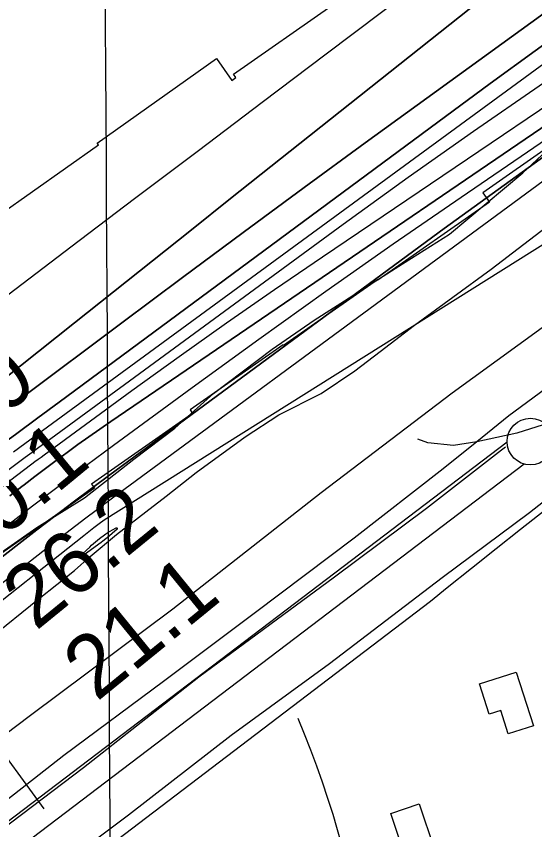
# Model space of a CAD drawing. Extents: x 3477039 to 3515015, y 546746 to 572297.
# Drawn here: x 3486406 to 3486961, y 558662 to 559533 of the extents above; entities that cross this region are included whole.
import ezdxf

# ---------------------------------------------------------------- set-up
doc = ezdxf.new("R2010")
doc.units = 0
for name, color, linetype in [('V-BLDG-OTLN', 7, 'Continuous'), ('V-FLOD-BASE', 7, 'Continuous'), ('V-GRID-MAJR', 7, 'Continuous'), ('V-LEVE-TOET', 7, 'Continuous'), ('V-RIVR-EDGE', 7, 'Continuous'), ('V-RIVR-RANG', 7, 'Continuous'), ('V-ROAD-CNTR', 7, 'Continuous'), ('V-RRAP-RVMT', 7, 'Continuous'), ('V-SITE-VEGE', 7, 'Continuous'), ('V-SURV-LINE', 7, 'Continuous'), ('V-TOPO-DPTH', 7, 'Continuous'), ('V-TOPO-MAJR', 7, 'Continuous'), ('V-TOPO-MINR', 7, 'Continuous'), ('V-TOPO-WATR', 7, 'Continuous')]:
    doc.layers.add(name, color=color, linetype=linetype)

msp = doc.modelspace()

# ---------------------------------------------------------------- linework, layer by layer
at = {"layer": 'V-BLDG-OTLN'}
for points in [[(3486941.55, 558830.59), (3486960.15, 558772.97), (3486933.14, 558764.25), (3486925.02, 558789.38), (3486912.61, 558785.38), (3486902.13, 558817.86)], [(3486837.78, 558689.28), (3486853.67, 558641.58), (3486848.18, 558639.75), (3486859.98, 558604.31), (3486846.54, 558599.83), (3486834.57, 558635.77), (3486822.94, 558631.89), (3486807.21, 558679.1)]]:
    msp.add_lwpolyline(points, close=True, dxfattribs=at)
at = {"layer": 'V-FLOD-BASE'}
msp.add_lwpolyline([(3485220.79, 557762.28), (3485313.45, 557835.87), (3485410.06, 557913.32), (3485540.6, 558011.85), (3485641.12, 558089.25), (3485757.89, 558179.15), (3485873.19, 558268.09), (3485980.59, 558349.32), (3486112.11, 558447.84), (3486241.98, 558547.05), (3486333.15, 558618.71), (3486477.99, 558728.29), (3486601.68, 558825.44), (3486746.98, 558932.57), (3486845.49, 559006.1), (3486925.81, 559068.51), (3486930.14, 559071.98)], dxfattribs=at)
at = {"layer": 'V-GRID-MAJR'}
msp.add_spline([(3486543.57, 552138.78), (3486509.2, 558197.81), (3486474.82, 564258.78), (3486440.44, 570319.76), (3486440.43, 570321.68)], degree=3, dxfattribs=at)
at = {"layer": 'V-LEVE-TOET'}
for points in [[(3487717.85, 559558.4), (3487675.14, 559538.41), (3487586.99, 559515.54), (3487505.22, 559495.52), (3487454.77, 559481.47), (3487431.22, 559471.99), (3487404.23, 559459.62), (3487360.4, 559428.41), (3487275.14, 559361.07), (3487188.4, 559292.29), (3487123.41, 559246.69), (3487013.56, 559164.03), (3486933.77, 559104.93), (3486899.58, 559077.4), (3486863.28, 559048.16), (3486768.17, 558974.11), (3486662.26, 558894.33), (3486563.74, 558820.32), (3486456.86, 558741.04), (3486355.83, 558662.18)], [(3486405.71, 558587.38), (3486526.4, 558677.73), (3486636.28, 558762.83), (3486741.67, 558839.68), (3486862.38, 558931.98), (3486955.97, 559001.66), (3487037.29, 559065.62), (3487106.77, 559119.96), (3487128.55, 559136.98), (3487135.68, 559142.6), (3487174.88, 559173.53), (3487263.12, 559245.71), (3487360.65, 559317.78), (3487390.21, 559340.86), (3487407.43, 559351.39), (3487461.31, 559366.37), (3487590.64, 559403.89), (3487708.21, 559437.64), (3487745.5, 559453.31)]]:
    msp.add_lwpolyline(points, dxfattribs=at)
at = {"layer": 'V-RIVR-EDGE'}
msp.add_lwpolyline([(3486365.46, 558941.86), (3486428, 558985.53), (3486479.11, 559017.22), (3486532.04, 559058.51), (3486575.94, 559092.02), (3486617.46, 559129.14), (3486680.01, 559176.41), (3486725.11, 559207.51), (3486815.9, 559265.52), (3486870.02, 559299.6), (3486948.82, 559365.44), (3487014.41, 559426.52), (3487092, 559485.16), (3487171.97, 559540.19), (3487273.58, 559598.77), (3487372.18, 559659.16), (3487444.93, 559706.4), (3487541.71, 559754.79), (3487656.47, 559796.53), (3487750.81, 559830.52)], dxfattribs=at)
at = {"layer": 'V-RIVR-RANG'}
msp.add_line((3486435.77, 558684.17), (3485999.14, 559281.63), dxfattribs=at)
at = {"layer": 'V-ROAD-CNTR'}
for points in [[(3487158.15, 559147.09), (3487131.5, 559126.84), (3487104.9, 559106.52), (3487078.35, 559086.13), (3487051.84, 559065.69), (3487025.39, 559045.18), (3486998.98, 559024.6), (3486972.63, 559003.97), (3486946.32, 558983.27), (3486920.06, 558962.51), (3486893.86, 558941.68), (3486867.7, 558920.79), (3486849.64, 558906.31)], [(3487158.15, 559147.09), (3487131.5, 559126.84), (3487104.9, 559106.52), (3487078.35, 559086.13), (3487051.84, 559065.68), (3487025.39, 559045.18), (3486998.98, 559024.6), (3486972.63, 559003.97), (3486946.32, 558983.27), (3486920.06, 558962.51), (3486893.86, 558941.68), (3486867.7, 558920.79), (3486849.64, 558906.31)], [(3486977.13, 559097.58), (3486942.21, 559086.65), (3486899.58, 559077.4), (3486874.5, 559073.38), (3486846.77, 559076.05), (3486836.27, 559080.08)], [(3486849.64, 558906.31), (3486444.04, 558597.3), (3486149.76, 558377.36), (3485865.79, 558155.66), (3485704.62, 558034.49)], [(3486849.64, 558906.31), (3486444.04, 558597.3), (3486149.76, 558377.36), (3485865.79, 558155.66), (3485704.62, 558034.49)], [(3486707.72, 558781.17), (3486714.56, 558764.24), (3486721.16, 558747.2), (3486727.51, 558730.07), (3486733.61, 558712.86), (3486739.46, 558695.56), (3486745.07, 558678.17), (3486753.8, 558647.98), (3486762.79, 558617.88), (3486772.02, 558587.84), (3486781.52, 558557.89), (3486791.27, 558528.02), (3486795.15, 558519.03), (3486798.83, 558509.95), (3486802.33, 558500.79), (3486805.62, 558491.57), (3486808.72, 558482.27), (3486811.62, 558472.92), (3486814.31, 558463.49), (3486816.81, 558454.02), (3486819.1, 558444.5), (3486821.19, 558434.92), (3486823.07, 558425.31), (3486824.74, 558415.66)]]:
    msp.add_lwpolyline(points, dxfattribs=at)
at = {"layer": 'V-RRAP-RVMT'}
for p, q in [((3486638.73, 559471.12), (3486743.97, 559544.73)), ((3486492.77, 559397.2), (3486620.35, 559487.99)), ((3486620.35, 559487.99), (3486637.1, 559464.45)), ((3486637.1, 559464.45), (3486641.33, 559467.42)), ((3486641.33, 559467.42), (3486638.73, 559471.12)), ((3487011.8, 559418.21), (3486905.97, 559344.08)), ((3486493.94, 559395.53), (3486492.77, 559397.2)), ((3486387.71, 559320.4), (3486493.94, 559395.53)), ((3486905.97, 559344.08), (3486912.96, 559334.03)), ((3486912.96, 559334.03), (3486793.36, 559250.27)), ((3486793.02, 559250.78), (3486692.34, 559180.29)), ((3486793.36, 559250.27), (3486793.02, 559250.78)), ((3486691.81, 559181.05), (3486592.33, 559111.38)), ((3486692.34, 559180.29), (3486691.81, 559181.05)), ((3486592.33, 559111.38), (3486594.96, 559107.64)), ((3486594.96, 559107.64), (3486486.7, 559031.82)), ((3486486.7, 559031.82), (3486489.78, 559027.47)), ((3486489.78, 559027.47), (3486384.84, 558953.97))]:
    msp.add_line(p, q, dxfattribs=at)
at = {"layer": 'V-SITE-VEGE'}
for points in [[(3487739.4, 559635.33), (3487701.71, 559619.95), (3487657.55, 559602.9), (3487617.53, 559589.31), (3487569.9, 559575.81), (3487512.25, 559557.74), (3487467.57, 559546.55), (3487430.49, 559532.93), (3487368.55, 559499.67), (3487220.79, 559395.35), (3487039.73, 559250.4), (3486873.01, 559129.31), (3486732.83, 559022.56), (3486573.69, 558897.86), (3486421.13, 558784.22), (3486273.99, 558672.86)], [(3486376.16, 558865.99), (3486430.59, 558909.29), (3486468.46, 558939.32), (3486485.05, 558954.36), (3486513.46, 558978.05), (3486544.81, 559002.29), (3486566.7, 559019.03), (3486598.65, 559044.44), (3486651.26, 559082.49), (3486687.3, 559106.09), (3486732.7, 559128.99), (3486768.73, 559153.18), (3486795.94, 559173.95), (3486832.62, 559202.23), (3486914.8, 559262.21), (3487025.99, 559347.04), (3487063.29, 559378.82), (3487095.84, 559405.4), (3487131.37, 559436.04)]]:
    msp.add_lwpolyline(points, dxfattribs=at)
at = {"layer": 'V-SURV-LINE'}
for points in [[(3485500.42, 557989.33), (3486931.83, 559077.33)], [(3485500.42, 557989.33), (3486931.83, 559077.33)], [(3486949.99, 559053.45), (3485518.58, 557965.45)], [(3486949.99, 559053.45), (3485518.58, 557965.45)]]:
    msp.add_lwpolyline(points, dxfattribs=at)
msp.add_circle((3486956.82, 559077.49), 25, dxfattribs=at)
at = {"layer": 'V-TOPO-DPTH'}
for points in [[(3486391.22, 559143.33), (3486468.5, 559204.69), (3486510.29, 559237.92), (3486552.06, 559271.19), (3486593.78, 559304.51), (3486635.47, 559337.87), (3487105.59, 559711.16), (3487108.33, 559712.98), (3487757.71, 560074.08), (3487793.15, 560094.63), (3487828.44, 560115.45), (3487883.19, 560148.17), (3487890.96, 560152.88), (3487898.68, 560157.66), (3487906.34, 560162.55), (3487913.96, 560167.51), (3488198.89, 560355.73), (3488281.04, 560410.32), (3488362.99, 560465.21), (3488444.64, 560520.54), (3488526.08, 560576.17)], [(3488526.08, 560576.17), (3488444.64, 560520.54), (3488362.99, 560465.21), (3488281.04, 560410.32), (3488198.89, 560355.73), (3487913.96, 560167.51), (3487906.34, 560162.55), (3487898.68, 560157.66), (3487890.96, 560152.88), (3487883.19, 560148.17), (3487828.44, 560115.45), (3487793.15, 560094.63), (3487757.71, 560074.08), (3487108.33, 559712.98), (3487105.59, 559711.16), (3486635.47, 559337.87), (3486593.78, 559304.51), (3486552.06, 559271.19), (3486510.29, 559237.92), (3486468.5, 559204.69), (3486391.22, 559143.33)], [(3486400.8, 559116.01), (3486412.38, 559124.65), (3486518.98, 559204.72), (3486583.96, 559253.27), (3486649.08, 559301.62), (3486714.44, 559349.64), (3486779.96, 559397.46), (3487103.81, 559632.6), (3487121.69, 559645.27), (3487139.74, 559657.67), (3487158.08, 559669.65), (3487176.6, 559681.36), (3487331.36, 559776.75), (3487920.27, 560126.67), (3487944.21, 560141.54), (3487968.01, 560156.62), (3488170.98, 560287.19), (3488262.3, 560346.6), (3488353.19, 560406.65), (3488443.45, 560467.65), (3488533.29, 560529.27)], [(3488533.29, 560529.27), (3488443.45, 560467.65), (3488353.19, 560406.65), (3488262.3, 560346.6), (3488170.98, 560287.19), (3487968.01, 560156.62), (3487944.21, 560141.54), (3487920.27, 560126.67), (3487331.36, 559776.75), (3487176.6, 559681.36), (3487158.08, 559669.65), (3487139.74, 559657.67), (3487121.69, 559645.27), (3487103.81, 559632.6), (3486779.96, 559397.46), (3486714.44, 559349.64), (3486649.08, 559301.62), (3486583.96, 559253.27), (3486518.98, 559204.72), (3486412.38, 559124.65), (3486400.8, 559116.01)], [(3487929.38, 560014.84), (3487692.72, 559872.33), (3487610.52, 559822.67), (3487528.41, 559772.87), (3487446.43, 559722.85), (3487364.55, 559672.68), (3487233.15, 559591.92), (3487217.1, 559581.9), (3487201.16, 559571.73), (3487185.35, 559561.33), (3487169.65, 559550.79), (3486507.45, 559099.1), (3486495.59, 559090.93), (3486483.79, 559082.68), (3486472.07, 559074.32), (3486460.4, 559065.88), (3486448.81, 559057.33), (3486437.27, 559048.73), (3486425.79, 559040.03), (3486414.36, 559031.27), (3486411.8, 559029.29), (3486399.14, 559019.49)], [(3486399.14, 559019.49), (3486411.8, 559029.29), (3486414.36, 559031.27), (3486425.79, 559040.03), (3486437.27, 559048.73), (3486448.81, 559057.33), (3486460.4, 559065.88), (3486472.07, 559074.32), (3486483.79, 559082.68), (3486495.59, 559090.93), (3486507.45, 559099.1), (3487169.65, 559550.79), (3487185.35, 559561.33), (3487201.16, 559571.73), (3487217.1, 559581.9), (3487233.15, 559591.92), (3487364.55, 559672.68), (3487446.43, 559722.85), (3487528.41, 559772.87), (3487610.52, 559822.67), (3487692.72, 559872.33), (3487929.38, 560014.84)], [(3487972.87, 559998.02), (3487386.89, 559655.76), (3487358.09, 559638.8), (3487329.37, 559621.7), (3487300.78, 559604.4), (3487272.27, 559586.96), (3487226.41, 559558.67), (3487220.92, 559555.23), (3487215.46, 559551.74), (3487210.05, 559548.17), (3487204.68, 559544.54), (3487097.45, 559471.13), (3487038.7, 559430.46), (3486980.23, 559389.39), (3486922.18, 559347.73), (3486864.42, 559305.67), (3486506.15, 559041.97), (3486486.46, 559027.36), (3486466.84, 559012.64), (3486447.34, 558997.76), (3486427.92, 558982.78), (3485958.25, 558617.51)], [(3487749.1, 559972.8), (3487709.19, 559950.56), (3487669.25, 559928.36), (3487359.44, 559756.43), (3487325.04, 559737.03), (3487290.81, 559717.32), (3487256.86, 559697.14), (3487223.09, 559676.65), (3487168.93, 559643.28), (3487162.42, 559639.18), (3487155.97, 559634.99), (3487149.6, 559630.67), (3487143.3, 559626.27), (3487058.77, 559565.89), (3487010.33, 559531.11), (3486962, 559496.17), (3486913.85, 559460.99), (3486865.81, 559425.66), (3486451.86, 559119.58), (3486429.22, 559102.89), (3486406.54, 559086.25), (3486383.8, 559069.68)], [(3487749.1, 559972.8), (3487709.19, 559950.56), (3487669.25, 559928.36), (3487359.44, 559756.43), (3487325.04, 559737.03), (3487290.81, 559717.32), (3487256.86, 559697.14), (3487223.09, 559676.65), (3487168.93, 559643.28), (3487162.42, 559639.18), (3487155.97, 559634.99), (3487149.6, 559630.67), (3487143.3, 559626.27), (3487058.77, 559565.89), (3487010.33, 559531.11), (3486962, 559496.17), (3486913.85, 559460.99), (3486865.81, 559425.66), (3486451.86, 559119.58), (3486429.22, 559102.89), (3486406.54, 559086.25), (3486383.8, 559069.68)], [(3485643, 558480.03), (3486408.37, 559055.43), (3486415.62, 559060.86), (3486422.89, 559066.27), (3486430.18, 559071.66), (3486437.49, 559077.03), (3486756.37, 559310.51), (3486825.82, 559360.64), (3486895.7, 559410.15), (3486966.24, 559458.72), (3487037.22, 559506.67), (3487118.14, 559560.55), (3487149.15, 559580.82), (3487180.38, 559600.74), (3487211.93, 559620.13), (3487243.71, 559639.18), (3487599.7, 559848.46), (3487660.37, 559884.33), (3487720.91, 559920.41)], [(3485643, 558480.03), (3486408.37, 559055.43), (3486415.62, 559060.86), (3486422.89, 559066.27), (3486430.18, 559071.66), (3486437.49, 559077.03), (3486756.37, 559310.51), (3486825.82, 559360.64), (3486895.7, 559410.15), (3486966.24, 559458.72), (3487037.22, 559506.67), (3487118.14, 559560.55), (3487149.15, 559580.82), (3487180.38, 559600.74), (3487211.93, 559620.13), (3487243.71, 559639.18), (3487599.7, 559848.46), (3487660.37, 559884.33), (3487720.91, 559920.41)]]:
    msp.add_lwpolyline(points, dxfattribs=at)
at = {"layer": 'V-TOPO-MAJR'}
for points in [[(3486352.89, 559201.61), (3486464.35, 559286.02), (3486532.71, 559337.76), (3486601.09, 559389.48), (3486669.5, 559441.17), (3486737.93, 559492.83), (3487032.83, 559715.36), (3487054.21, 559731.42), (3487075.64, 559747.43), (3487097.14, 559763.34), (3487118.69, 559779.2), (3487376.19, 559967.83), (3487426.93, 560007.8)], [(3486477.36, 558956.25), (3486477.25, 558956.82), (3486477.44, 558957.63), (3486484.72, 558964.56), (3486486.75, 558966.45), (3486488.82, 558968.31), (3486490.94, 558970.11), (3486493.09, 558971.87), (3486497.06, 558975.03), (3486497.25, 558975.18), (3486497.63, 558975.47), (3486497.83, 558975.61), (3486501.93, 558978.54), (3486504.21, 558980.09), (3486506.53, 558981.57), (3486508.92, 558982.95), (3486512.97, 558985.09), (3486513.66, 558985.03), (3486514.1, 558984.8), (3486514.15, 558984.31), (3486513.94, 558983.64), (3486503.31, 558974.48), (3486501.78, 558973.19), (3486498.65, 558970.7), (3486497.05, 558969.5), (3486478.73, 558956.09), (3486477.9, 558956.05), (3486477.36, 558956.25)]]:
    msp.add_lwpolyline(points, dxfattribs=at)
at = {"layer": 'V-TOPO-MINR'}
for points in [[(3486391.22, 559143.33), (3486468.5, 559204.69), (3486510.29, 559237.92), (3486552.06, 559271.19), (3486593.78, 559304.51), (3486635.47, 559337.87), (3487105.59, 559711.16), (3487108.33, 559712.98), (3487757.71, 560074.08), (3487793.15, 560094.63), (3487828.44, 560115.45), (3487883.19, 560148.17), (3487890.96, 560152.88), (3487898.68, 560157.66), (3487906.34, 560162.55), (3487913.96, 560167.51), (3488198.89, 560355.73), (3488281.04, 560410.32), (3488362.99, 560465.21), (3488444.64, 560520.54), (3488526.08, 560576.17)], [(3486400.8, 559116.01), (3486412.38, 559124.65), (3486518.98, 559204.72), (3486583.96, 559253.27), (3486649.08, 559301.62), (3486714.44, 559349.64), (3486779.96, 559397.46), (3487103.81, 559632.6), (3487121.69, 559645.27), (3487139.74, 559657.67), (3487158.08, 559669.65), (3487176.6, 559681.36), (3487331.36, 559776.75), (3487920.27, 560126.67), (3487944.21, 560141.54), (3487968.01, 560156.62), (3488170.98, 560287.19), (3488262.3, 560346.6), (3488353.19, 560406.65), (3488443.45, 560467.65), (3488533.29, 560529.27)], [(3486356.26, 558880.33), (3486478.22, 558977.05), (3486483.65, 558981.29), (3486489.11, 558985.48), (3486494.64, 558989.58), (3486500.21, 558993.63), (3487206.15, 559436.85), (3487238.48, 559455.58), (3487270.77, 559474.37), (3487987.21, 559930.16), (3488011.2, 559945.75), (3488035.13, 559961.41), (3488058.99, 559977.18), (3488082.81, 559993.02), (3488434.83, 560228.28), (3488499.83, 560271.88)], [(3485958.25, 558617.51), (3486427.92, 558982.78), (3486447.34, 558997.76), (3486466.84, 559012.64), (3486486.46, 559027.36), (3486506.15, 559041.97), (3486864.42, 559305.67), (3486922.18, 559347.73), (3486980.23, 559389.39), (3487038.7, 559430.46), (3487097.45, 559471.13), (3487204.68, 559544.54), (3487210.05, 559548.17), (3487215.46, 559551.74), (3487220.92, 559555.23), (3487226.41, 559558.67), (3487272.27, 559586.96), (3487300.78, 559604.4), (3487329.37, 559621.7), (3487358.09, 559638.8), (3487386.89, 559655.76), (3487972.87, 559998.02)], [(3486394.75, 558986.58), (3486423.41, 559008.62), (3486452.19, 559030.51), (3486481.14, 559052.16), (3486510.21, 559073.66), (3486594.29, 559135.34), (3486665.74, 559187.2), (3486737.54, 559238.59), (3486809.84, 559289.25), (3486882.49, 559339.43), (3487187.17, 559547.65), (3487197.71, 559554.74), (3487208.31, 559561.73), (3487219.01, 559568.57), (3487229.77, 559575.3), (3487318.8, 559630.12), (3487374.21, 559664.05), (3487429.73, 559697.81), (3487485.4, 559731.31), (3487541.18, 559764.64), (3487924.27, 559992.32)], [(3485937.7, 558571.46), (3486458.99, 558979.25), (3486469.76, 558987.6), (3486480.58, 558995.88), (3486491.47, 559004.07), (3486502.42, 559012.2), (3487208.74, 559532.01), (3487211.03, 559533.67), (3487213.32, 559535.32), (3487215.63, 559536.94), (3487217.95, 559538.55), (3487222.17, 559541.45), (3487222.39, 559541.6), (3487223.05, 559542.02), (3487226.05, 559543.86), (3487228.37, 559545.24), (3487229.54, 559545.91), (3487238.58, 559551.05), (3487244.28, 559554.26), (3487249.99, 559557.44), (3487255.74, 559560.59), (3487261.49, 559563.7), (3488015.83, 559989.16)], [(3486383.8, 559069.68), (3486406.54, 559086.25), (3486429.22, 559102.89), (3486451.86, 559119.58), (3486865.81, 559425.66), (3486913.85, 559460.99), (3486962, 559496.17), (3487010.33, 559531.11), (3487058.77, 559565.89), (3487143.3, 559626.27), (3487149.6, 559630.67), (3487155.97, 559634.99), (3487162.42, 559639.18), (3487168.93, 559643.28), (3487223.09, 559676.65), (3487256.86, 559697.14), (3487290.81, 559717.32), (3487325.04, 559737.03), (3487359.44, 559756.43), (3487669.25, 559928.36), (3487709.19, 559950.56), (3487749.1, 559972.8)], [(3486260.47, 558930.54), (3486422.84, 559053.66), (3486426.05, 559056.08), (3486429.27, 559058.49), (3486432.51, 559060.88), (3486435.75, 559063.26), (3486529.97, 559132.07), (3486580.52, 559168.56), (3486631.33, 559204.69), (3486682.53, 559240.26), (3486734, 559275.46), (3487147.36, 559554.91), (3487169.67, 559569.74), (3487192.12, 559584.35), (3487214.79, 559598.61), (3487237.61, 559612.65), (3487453.23, 559743.01), (3487539.3, 559795.09), (3487625.33, 559847.23), (3487711.33, 559899.43), (3487797.29, 559951.68)], [(3486403.19, 559066.65), (3486415.3, 559075.54), (3486427.42, 559084.42), (3486439.54, 559093.31), (3487140.44, 559606.71), (3487144.36, 559609.56), (3487148.28, 559612.4), (3487152.23, 559615.23), (3487156.18, 559618.04), (3487163.14, 559622.97), (3487163.62, 559623.3), (3487164.59, 559623.94), (3487165.08, 559624.25), (3487169.19, 559626.78), (3487171.74, 559628.33), (3487174.31, 559629.86), (3487176.9, 559631.36), (3487179.5, 559632.83), (3487193.18, 559640.47), (3487202.62, 559645.75), (3487212.06, 559651.04), (3487221.5, 559656.35), (3487230.92, 559661.66), (3487744.47, 559951.46)], [(3485643, 558480.03), (3486408.37, 559055.43), (3486415.62, 559060.86), (3486422.89, 559066.27), (3486430.18, 559071.66), (3486437.49, 559077.03), (3486756.37, 559310.51), (3486825.82, 559360.64), (3486895.7, 559410.15), (3486966.24, 559458.72), (3487037.22, 559506.67), (3487118.14, 559560.55), (3487149.15, 559580.82), (3487180.38, 559600.74), (3487211.93, 559620.13), (3487243.71, 559639.18), (3487599.7, 559848.46), (3487660.37, 559884.33), (3487720.91, 559920.41)]]:
    msp.add_lwpolyline(points, dxfattribs=at)
at = {"layer": 'V-TOPO-WATR'}
msp.add_lwpolyline([(3486399.14, 559019.49), (3486411.8, 559029.29), (3486414.36, 559031.27), (3486425.79, 559040.03), (3486437.27, 559048.73), (3486448.81, 559057.33), (3486460.4, 559065.88), (3486472.07, 559074.32), (3486483.79, 559082.68), (3486495.59, 559090.93), (3486507.45, 559099.1), (3487169.65, 559550.79), (3487185.35, 559561.33), (3487201.16, 559571.73), (3487217.1, 559581.9), (3487233.15, 559591.92), (3487364.55, 559672.68), (3487446.43, 559722.85), (3487528.41, 559772.87), (3487610.52, 559822.67), (3487692.72, 559872.33), (3487929.38, 560014.84)], dxfattribs=at)

# ---------------------------------------------------------------- texts
at = {"layer": 'V-RIVR-RANG'}
for s, rotation, p in [('-40', 39.48042, (3486331.18, 559053.47)), ('0.1', 39.48042, (3486391.52, 558973.61)), ('26.2', 39.19833, (3486426.92, 558873.98)), ('21.1', 39.19833, (3486492.15, 558798.14))]:
    msp.add_text(s, height=67, rotation=rotation, dxfattribs=at).set_placement(p)

doc.saveas('drawing.dxf')
